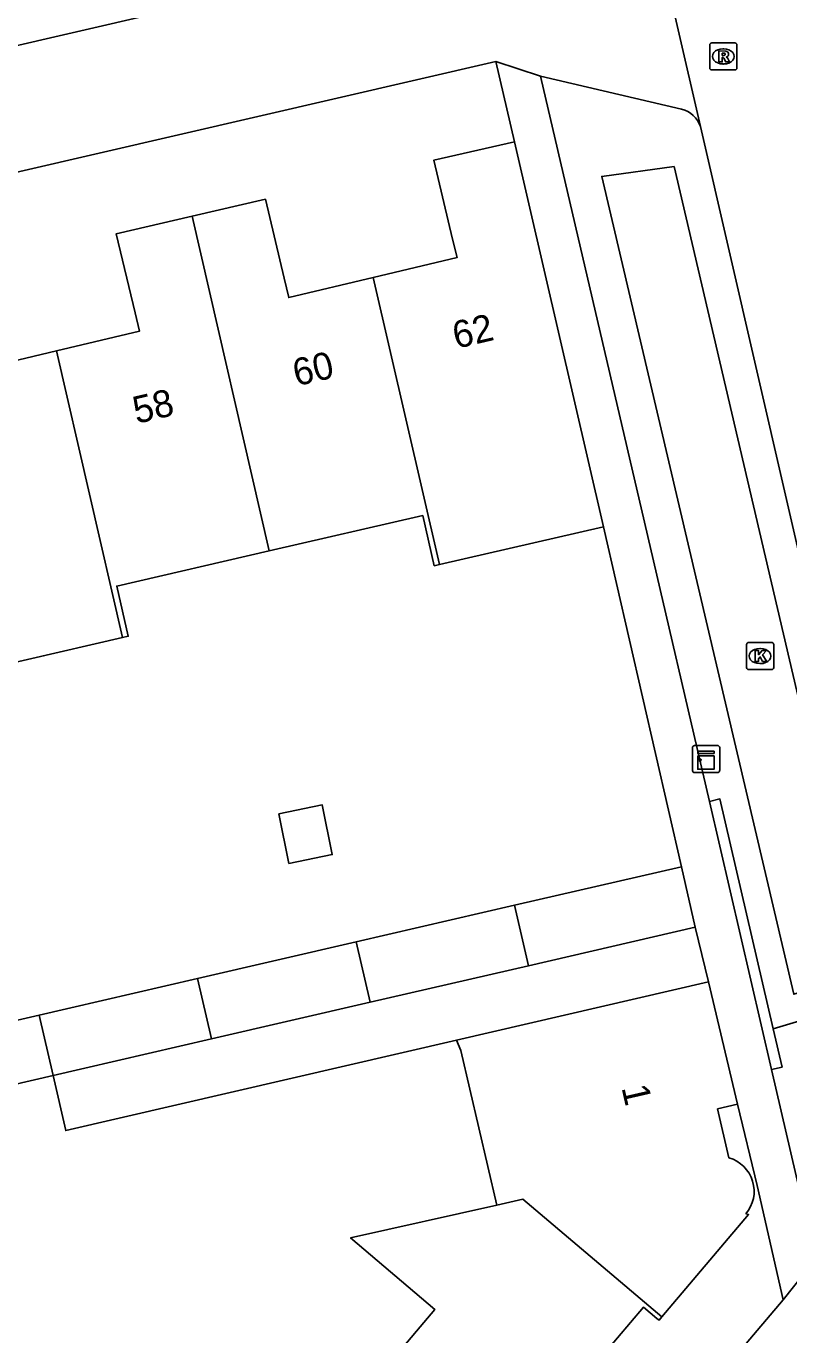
# Model space of a CAD drawing. Extents: x 156414 to 157775, y 382335 to 383765.
# Drawn here: x 156933.5 to 156961.61, y 382698 to 382746.24 of the extents above; entities that cross this region are included whole.
import ezdxf

# ---------------------------------------------------------------- set-up
doc = ezdxf.new("R2010")
doc.units = 0
for name, color, linetype in [('IMGEO_Berm_groen', 7, 'Continuous'), ('IMGEO_Greppel_droge_sloot', 7, 'Continuous'), ('IMGEO_Haag', 7, 'Continuous'), ('IMGEO_Kast', 7, 'Continuous'), ('IMGEO_Kolk', 7, 'Continuous'), ('IMGEO_Pand', 7, 'Continuous'), ('IMGEO_Pand_nummerreeks', 7, 'Continuous'), ('IMGEO_Rijbaan_lokaal_gesloten', 7, 'Continuous'), ('IMGEO_Rijbaan_lokaal_open', 7, 'Continuous'), ('IMGEO_Rioolput', 7, 'Continuous'), ('IMGEO_Voetpad_open', 7, 'Continuous')]:
    doc.layers.add(name, color=color, linetype=linetype)

msp = doc.modelspace()

# ---------------------------------------------------------------- linework, layer by layer
at = {"layer": 'IMGEO_Berm_groen'}
msp.add_lwpolyline([(156961.032, 382709.284), (156967.375, 382711.189)], dxfattribs=at)
at = {"layer": 'IMGEO_Greppel_droge_sloot'}
msp.add_lwpolyline([(156957.385, 382741.064), (156964.331, 382711.319), (156961.79, 382710.556), (156954.711, 382740.698), (156957.385, 382741.064)], dxfattribs=at)
at = {"layer": 'IMGEO_Haag'}
for points in [[(156958.679, 382717.664), (156959.069, 382717.753), (156961.032, 382709.284)], [(156961.032, 382709.284), (156961.359, 382707.872), (156960.969, 382707.783)]]:
    msp.add_lwpolyline(points, dxfattribs=at)
at = {"layer": 'IMGEO_Kast'}
for p, q in [((156958.059, 382718.8), (156958.059, 382719.641)), ((156958.059, 382719.641), (156958.059, 382718.8)), ((156958.134, 382719.725), (156958.975, 382719.725)), ((156958.975, 382719.725), (156958.134, 382719.725)), ((156959.059, 382719.65), (156959.059, 382718.809)), ((156959.059, 382718.809), (156959.059, 382719.65)), ((156958.984, 382718.725), (156958.143, 382718.725)), ((156958.143, 382718.725), (156958.984, 382718.725))]:
    msp.add_line(p, q, dxfattribs=at)
for points in [[(156958.254, 382719.515), (156958.854, 382719.515), (156958.854, 382719.43), (156958.254, 382719.43), (156958.254, 382719.515)], [(156958.254, 382719.34), (156958.854, 382719.34), (156958.854, 382718.851), (156958.254, 382718.851), (156958.254, 382719.34)]]:
    msp.add_lwpolyline(points, dxfattribs=at)
msp.add_circle((156958.338, 382719.189), 0.0377, dxfattribs=at)
for centre, start, end in [((156958.137, 382719.647), 92.4484, 184.2845), ((156958.137, 382719.647), 92.4484, 184.2845), ((156958.981, 382719.647), 2.4484, 94.2845), ((156958.981, 382719.647), 2.4484, 94.2845), ((156958.137, 382718.803), 182.4484, 274.2845), ((156958.137, 382718.803), 182.4484, 274.2845), ((156958.981, 382718.803), 272.4484, 4.2845), ((156958.981, 382718.803), 272.4484, 4.2845)]:
    msp.add_arc(centre, 0.0779, start, end, dxfattribs=at)
at = {"layer": 'IMGEO_Kolk'}
for p, q in [((156960.048, 382722.597), (156960.048, 382723.449)), ((156960.123, 382723.523), (156960.975, 382723.523)), ((156961.049, 382723.449), (156961.049, 382722.597)), ((156960.536, 382723.303), (156960.561, 382723.303)), ((156960.975, 382722.523), (156960.123, 382722.523)), ((156960.559, 382722.743), (156960.534, 382722.743))]:
    msp.add_line(p, q, dxfattribs=at)
for points in [[(156960.048, 382722.597), (156960.048, 382723.449)], [(156960.123, 382723.523), (156960.975, 382723.523)], [(156961.049, 382723.449), (156961.049, 382722.597)], [(156960.369, 382723.223), (156960.492, 382723.223), (156960.492, 382723.072), (156960.622, 382723.223), (156960.786, 382723.223), (156960.64, 382723.072), (156960.793, 382722.823), (156960.641, 382722.823), (156960.556, 382722.987), (156960.492, 382722.92), (156960.492, 382722.823), (156960.369, 382722.823), (156960.369, 382723.223)], [(156960.975, 382722.523), (156960.123, 382722.523)]]:
    msp.add_lwpolyline(points, dxfattribs=at)
for centre, start, end in [((156960.125, 382723.447), 91.552, 178.448), ((156960.125, 382723.447), 91.552, 178.448), ((156960.973, 382723.447), 1.552, 88.448), ((156960.973, 382723.447), 1.552, 88.448), ((156960.125, 382722.599), 181.552, 268.448), ((156960.125, 382722.599), 181.552, 268.448), ((156960.973, 382722.599), 271.552, 358.448), ((156960.973, 382722.599), 271.552, 358.448)]:
    msp.add_arc(centre, 0.0765, start, end, dxfattribs=at)
for centre, major_axis, ratio, start_param, end_param in [((156960.535, 382723.023), (-0.387, 0.002), 0.722429, 4.712389, 7.853982), ((156960.56, 382723.023), (-0.39, 0.002), 0.717154, 1.570796, 4.712389)]:
    msp.add_ellipse(centre, major_axis=major_axis, ratio=ratio, start_param=start_param, end_param=end_param, dxfattribs=at)
at = {"layer": 'IMGEO_Pand'}
for points in [[(156951.504, 382741.981), (156948.526, 382741.301), (156949.219, 382738.39), (156949.381, 382737.709), (156946.296, 382736.975)], [(156951.504, 382741.981), (156954.777, 382727.787)], [(156946.296, 382736.975), (156943.181, 382736.234), (156943.011, 382736.949), (156942.319, 382739.859), (156939.625, 382739.236)], [(156939.625, 382739.236), (156936.825, 382738.589), (156937.519, 382735.675), (156937.68, 382735), (156934.616, 382734.271)], [(156942.463, 382726.896), (156939.625, 382739.236)], [(156934.616, 382734.271), (156931.48, 382733.525), (156931.311, 382734.234), (156930.618, 382737.15), (156927.941, 382736.533)], [(156946.296, 382736.975), (156948.73, 382726.393)], [(156937.053, 382723.7), (156934.616, 382734.271)], [(156948.73, 382726.393), (156948.544, 382726.35), (156948.117, 382728.2), (156942.463, 382726.896)], [(156954.777, 382727.787), (156948.73, 382726.393)], [(156942.463, 382726.896), (156936.84, 382725.599), (156937.267, 382723.749), (156937.053, 382723.7)], [(156937.053, 382723.7), (156931.206, 382722.351)], [(156942.815, 382717.209), (156943.184, 382715.381), (156944.783, 382715.704), (156944.414, 382717.532), (156942.815, 382717.209)], [(156951.502, 382713.833), (156957.652, 382715.253)], [(156957.652, 382715.253), (156958.161, 382713.028)], [(156945.663, 382712.485), (156951.502, 382713.833)], [(156952.014, 382711.609), (156951.502, 382713.833)], [(156958.161, 382713.028), (156952.014, 382711.609)], [(156939.823, 382711.136), (156945.663, 382712.485)], [(156945.663, 382712.485), (156946.174, 382710.26)], [(156952.014, 382711.609), (156946.174, 382710.26)], [(156933.983, 382709.788), (156939.823, 382711.136)], [(156940.334, 382708.912), (156939.823, 382711.136)], [(156949.365, 382708.868), (156958.648, 382711.019)], [(156958.648, 382711.019), (156959.715, 382706.499)], [(156946.174, 382710.26), (156940.334, 382708.912)], [(156930.079, 382708.886), (156933.983, 382709.788)], [(156934.495, 382707.563), (156933.983, 382709.788)], [(156940.334, 382708.912), (156934.495, 382707.563)], [(156950.845, 382702.785), (156949.526, 382708.485), (156949.365, 382708.868)], [(156934.495, 382707.563), (156930.569, 382706.657)], [(156959.715, 382706.499), (156958.985, 382706.326), (156959.398, 382704.525)], [(156950.845, 382702.785), (156945.458, 382701.572), (156948.567, 382698.933), (156945.332, 382695.119), (156944.967, 382695.036)], [(156956.932, 382698.664), (156951.81, 382703.002), (156950.845, 382702.785)], [(156960.025, 382702.463), (156960.126, 382702.432), (156956.932, 382698.664)], [(156950.142, 382690.653), (156953.953, 382695.15), (156953.381, 382695.635), (156956.252, 382699.022), (156956.747, 382698.602), (156956.824, 382698.537), (156956.932, 382698.664)]]:
    msp.add_lwpolyline(points, dxfattribs=at)
msp.add_arc((156959.046, 382703.292), 1.283, 319.76, 74.0663, dxfattribs=at)
at = {"layer": 'IMGEO_Rijbaan_lokaal_gesloten'}
for points in [[(156955.201, 382756.216), (156956.633, 382750), (156958.351, 382742.538)], [(156958.351, 382742.538), (156963.556, 382719.941)]]:
    msp.add_lwpolyline(points, dxfattribs=at)
at = {"layer": 'IMGEO_Rijbaan_lokaal_open'}
for points in [[(156730.522, 382698.738), (156791.204, 382712.755), (156805.031, 382715.955), (156830.401, 382721.812), (156868.803, 382730.665), (156879.275, 382733.088), (156907.413, 382739.578), (156929.495, 382744.678), (156949.815, 382749.383)], [(156880.313, 382728.641), (156950.809, 382744.932)], [(156952.459, 382744.394), (156950.809, 382744.932)], [(156957.65, 382743.178), (156952.459, 382744.394)]]:
    msp.add_lwpolyline(points, dxfattribs=at)
msp.add_arc((156957.427, 382742.23), 0.974, 18.432, 76.777, dxfattribs=at)
at = {"layer": 'IMGEO_Rioolput'}
for p, q in [((156958.693, 382744.698), (156958.693, 382745.55)), ((156958.768, 382745.624), (156959.62, 382745.624)), ((156959.694, 382745.55), (156959.694, 382744.698)), ((156959.181, 382745.404), (156959.206, 382745.404)), ((156959.62, 382744.624), (156958.768, 382744.624)), ((156959.204, 382744.844), (156959.179, 382744.844))]:
    msp.add_line(p, q, dxfattribs=at)
for points in [[(156958.693, 382744.698), (156958.693, 382745.55)], [(156958.768, 382745.624), (156959.62, 382745.624)], [(156959.694, 382745.55), (156959.694, 382744.698)], [(156959.282, 382745.322), (156959.03, 382745.324), (156959.03, 382744.924)], [(156959.03, 382744.924), (156959.154, 382744.924), (156959.154, 382745.086), (156959.165, 382745.086)], [(156959.208, 382745.243), (156959.154, 382745.243), (156959.154, 382745.162)], [(156959.154, 382745.162), (156959.206, 382745.162)], [(156959.212, 382745.057), (156959.283, 382744.924), (156959.423, 382744.924), (156959.358, 382745.05)], [(156959.62, 382744.624), (156958.768, 382744.624)]]:
    msp.add_lwpolyline(points, dxfattribs=at)
for centre, radius, start, end in [((156958.77, 382745.548), 0.0765, 91.552, 178.448), ((156958.77, 382745.548), 0.0765, 91.552, 178.448), ((156959.618, 382745.548), 0.0765, 1.552, 88.448), ((156959.618, 382745.548), 0.0765, 1.552, 88.448), ((156959.164, 382745.033), 0.0533, 26.0293, 88.6989), ((156959.19, 382745.351), 0.19, 274.7715, 282.9687), ((156959.214, 382745.147), 0.0964, 77.0061, 93.1865), ((156959.228, 382745.204), 0.0378, 276.6634, 79.6772), ((156959.281, 382745.212), 0.109, 350.3612, 89.416), ((156959.279, 382745.212), 0.112, 277.5842, 350.9817), ((156959.263, 382744.997), 0.108, 29.5134, 73.7905), ((156958.77, 382744.7), 0.0765, 181.552, 268.448), ((156958.77, 382744.7), 0.0765, 181.552, 268.448), ((156959.618, 382744.7), 0.0765, 271.552, 358.448), ((156959.618, 382744.7), 0.0765, 271.552, 358.448)]:
    msp.add_arc(centre, radius, start, end, dxfattribs=at)
for centre, major_axis, ratio, start_param, end_param in [((156959.18, 382745.124), (-0.387, 0.002), 0.722429, 4.712389, 7.853982), ((156959.205, 382745.124), (-0.39, 0.002), 0.717154, 1.570796, 4.712389)]:
    msp.add_ellipse(centre, major_axis=major_axis, ratio=ratio, start_param=start_param, end_param=end_param, dxfattribs=at)
at = {"layer": 'IMGEO_Voetpad_open'}
for points in [[(156950.809, 382744.932), (156951.504, 382741.981)], [(156958.679, 382717.664), (156956.292, 382727.961), (156952.459, 382744.394)], [(156957.652, 382715.253), (156954.777, 382727.787)], [(156960.969, 382707.783), (156958.679, 382717.664)], [(156958.161, 382713.028), (156958.648, 382711.019)], [(156934.495, 382707.563), (156934.964, 382705.531), (156949.365, 382708.868)], [(156962.591, 382700.786), (156960.969, 382707.783)], [(156959.715, 382706.499), (156960.44, 382703.507), (156961.396, 382699.287)], [(156961.396, 382699.287), (156962.591, 382700.786)], [(156961.396, 382699.287), (156943.697, 382678.406)]]:
    msp.add_lwpolyline(points, dxfattribs=at)

# ---------------------------------------------------------------- texts
at = {"layer": 'IMGEO_Pand_nummerreeks'}
for s, rotation, p in [('62', 13.2101, (156949.348, 382734.342)), ('60', 13.2101, (156943.461, 382732.96)), ('58', 13.2101, (156937.568, 382731.577)), ('1', 282.9156, (156955.438, 382707.114))]:
    msp.add_text(s, height=1, rotation=rotation, dxfattribs=at).set_placement(p)

doc.saveas('drawing.dxf')
